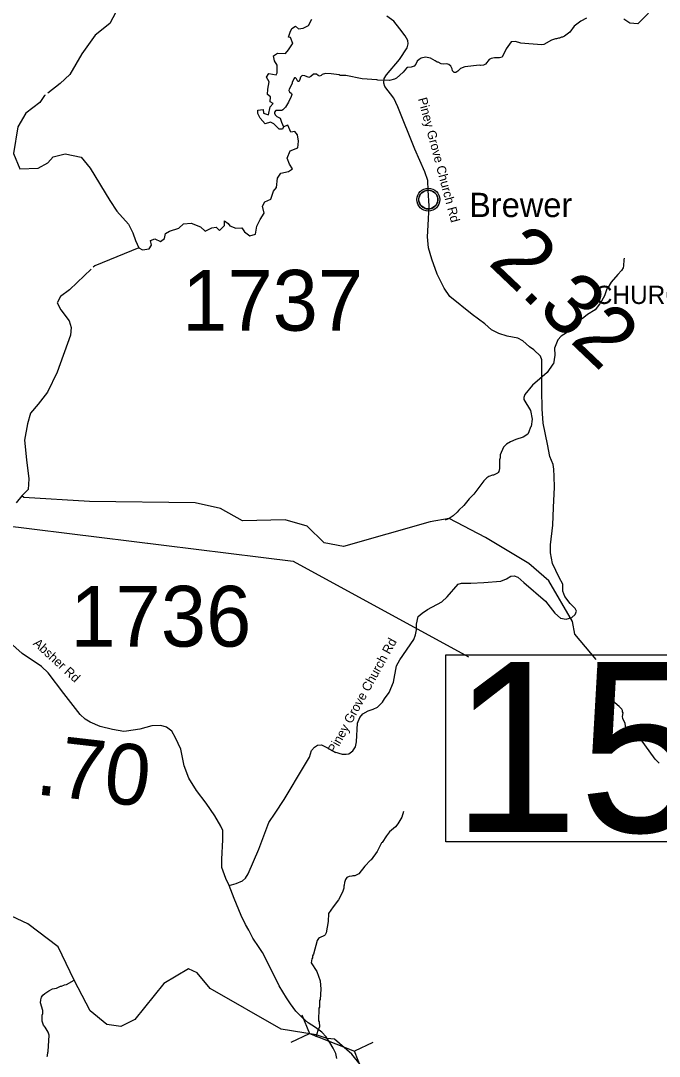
# Model space of a CAD drawing. Extents: x 1248224 to 1454986, y 825081 to 985870.
# Drawn here: x 1379894 to 1385142, y 949582 to 958101 of the extents above; entities that cross this region are included whole.
import ezdxf

# ---------------------------------------------------------------- set-up
doc = ezdxf.new("R2010")
doc.units = 0
for name, color, linetype in [('Exist Civil Demographics Community CELL', 7, 'Continuous'), ('Exist Civil Demographics Community Label', 7, 'Continuous'), ('Exist Cultural Church Label', 7, 'Continuous'), ('Exist Hydrographic Creek Single Shore', 7, 'Continuous'), ('Exist Hydrographic Misc Water Feature', 7, 'Continuous'), ('Exist Hydrographic River Shore', 7, 'Continuous'), ('Exist Road Secondary Mileage Hundredths English Label', 7, 'Continuous'), ('Exist Road Secondary Structure Culvert CELL', 7, 'Continuous'), ('Exist Road Secondary Structure Standard Bridge Number Label', 7, 'Continuous'), ('Exist Road Secondary Type 41 Attributed', 7, 'Continuous'), ('Exist Road Secondary Type 51 Attributed', 7, 'Continuous'), ('Exist Road Secondary Type 51 Label', 7, 'Continuous'), ('Exist Road Secondary Type 51 Number Label', 7, 'Continuous')]:
    doc.layers.add(name, color=color, linetype=linetype)

msp = doc.modelspace()

# ---------------------------------------------------------------- linework, layer by layer
at = {"layer": 'Exist Civil Demographics Community CELL'}
msp.add_lwpolyline([(1383166.7, 956641.8), (1383167.6, 956647.4), (1383169.4, 956653.9), (1383172.3, 956661.1), (1383175.3, 956666.9), (1383178.6, 956672.6), (1383182.4, 956677.7), (1383186.3, 956682.1), (1383190.9, 956686.7), (1383196.4, 956691.3), (1383201.9, 956694.9), (1383206.7, 956697.8), (1383211.8, 956700.3), (1383217.3, 956702.6), (1383222.9, 956704.4), (1383227.2, 956705.5), (1383232.1, 956706.3), (1383236.2, 956707), (1383242.6, 956707.3), (1383247, 956707.2), (1383252.7, 956706.9), (1383257.6, 956706.2), (1383262.5, 956705.2), (1383267.5, 956703.8), (1383272.7, 956701.8), (1383279.3, 956698.9), (1383285.6, 956695.4), (1383290.6, 956691.9), (1383295.8, 956687.9), (1383299.1, 956684.7), (1383303.2, 956680.3), (1383307.1, 956675.6), (1383310.2, 956671.1), (1383313.3, 956666), (1383315.8, 956660.9), (1383317.8, 956655.9), (1383319.4, 956650.9), (1383320.6, 956646.3), (1383321.7, 956640.2), (1383322.4, 956635.5), (1383322.6, 956629.5), (1383322.4, 956623.7), (1383321.9, 956618), (1383320.9, 956612.6), (1383319.3, 956606.4), (1383317.4, 956600.6), (1383315.1, 956595.5), (1383311.9, 956589.5), (1383308.7, 956584.2), (1383305.2, 956579.5), (1383301, 956574.7), (1383295.7, 956569.8), (1383290.7, 956565.7), (1383285.7, 956562.2), (1383281.3, 956559.7), (1383274.5, 956556.5), (1383267.4, 956553.8), (1383261.4, 956552.3), (1383254.8, 956551), (1383250.4, 956550.5), (1383245.9, 956550.3), (1383240.3, 956550.3), (1383236, 956550.7), (1383230.4, 956551.4), (1383224.5, 956552.7), (1383219.9, 956554), (1383214.7, 956555.9), (1383210.1, 956557.9), (1383206.2, 956560.1), (1383199.4, 956564.2), (1383193.8, 956568.5), (1383188.9, 956573), (1383184.5, 956577.8), (1383181.3, 956581.8), (1383178.3, 956585.9), (1383174.2, 956593), (1383172.5, 956596.6), (1383170.8, 956600.6), (1383168.2, 956608.8), (1383166.7, 956615.8), (1383166, 956621), (1383165.6, 956627.3), (1383165.6, 956632), (1383166.1, 956638.5)], close=True, dxfattribs=at)
for centre, radius in [((1383244.3, 956629.4), 94.3), ((1383244, 956629.6), 76.7)]:
    msp.add_circle(centre, radius, dxfattribs=at)
at = {"layer": 'Exist Hydrographic Creek Single Shore'}
for points in [[(1379953, 959670.2), (1379940.1, 959549.2), (1379949.4, 959505), (1380005.6, 959461.2), (1380058.7, 959423.7), (1380124.3, 959367.4), (1380180.6, 959304.9), (1380246.2, 959239.2), (1380280.6, 959182.9), (1380280.6, 959064.1), (1380293.1, 958939), (1380371.2, 958773.3), (1380561.6, 958522.5), (1380605.3, 958453.7), (1380621, 958444.3), (1380708.5, 958309.9), (1380702.2, 958222.3), (1380627.2, 958078.5), (1380505.4, 957981.5), (1380396, 957828.3), (1380299.1, 957659.5), (1380217.9, 957584.4), (1380116.5, 957505.2)], [(1380473.6, 956057.3), (1380358.5, 955946.7), (1380296, 955887.3), (1380221, 955831), (1380192.9, 955781), (1380224.2, 955721.5), (1380292.9, 955630.9), (1380308.5, 955577.7), (1380302.3, 955515.2), (1380192.9, 955208.7), (1380114.8, 955046.1), (1380036.7, 954946.1), (1379974.3, 954872.9), (1379949.3, 954785.4), (1379924.3, 954650.9), (1379943, 954488.3), (1379961.8, 954332), (1379955.5, 954244.4), (1379902.4, 954191.2), (1379857.3, 954135.7)]]:
    msp.add_lwpolyline(points, dxfattribs=at)
at = {"layer": 'Exist Hydrographic Misc Water Feature'}
for points in [[(1385055, 958163.8), (1384964.8, 958074.1), (1384901, 958079.6), (1384849.7, 958113)], [(1380864.9, 956233.1), (1380896.5, 956216.6), (1380949.7, 956222.9), (1380968.4, 956254.2), (1380962.2, 956291.7), (1380996.5, 956307.3), (1381043.4, 956285.4), (1381074.7, 956310.5), (1381084, 956351.1), (1381118.4, 956369.9), (1381193.4, 956394.9), (1381230.9, 956429.3), (1381296.5, 956435.5), (1381371.5, 956404.3), (1381409, 956369.9), (1381465.2, 956398), (1381499.6, 956401.1), (1381527.7, 956376.1), (1381568.4, 956416.8), (1381568.4, 956454.3), (1381599.6, 956432.4), (1381612.1, 956413.6), (1381662.1, 956394.9), (1381712.1, 956398), (1381734, 956363.6), (1381777.7, 956332.3), (1381824.6, 956344.8), (1381833.9, 956410.5), (1381862.1, 956466.8), (1381896.4, 956516.8), (1381880.8, 956576.2), (1381899.6, 956610.6), (1381949.6, 956632.5), (1381971.4, 956698.2), (1381996.4, 956729.5), (1382005.8, 956804.5), (1382030.8, 956845.2), (1382096.4, 956860.8), (1382127.7, 956882.7), (1382102.7, 956920.2), (1382083.9, 956970.2), (1382108.9, 957029.6), (1382171.4, 957054.7), (1382177.7, 957110.9), (1382168.3, 957161), (1382146.4, 957189.1), (1382115.2, 957182.9), (1382090.2, 957242.3), (1382052.6, 957227.6), (1382046.4, 957208.8), (1382018.2, 957208.8), (1381974.5, 957252.6), (1381946.4, 957265.1), (1381902.9, 957253.2), (1381861, 957299.2), (1381844, 957336.1), (1381843, 957365.1), (1381887.9, 957370.1), (1381888.9, 957339.1), (1381930.8, 957326.1), (1381943.8, 957393.1), (1381967.8, 957419), (1381943.3, 957434), (1381946.4, 957474.6), (1381921.4, 957493.4), (1381924.5, 957537.2), (1381937, 957596.6), (1381915.1, 957637.2), (1381933.9, 957665.4), (1381993.3, 957656), (1382002.6, 957671.6), (1382002.6, 957734.2), (1381980.8, 957771.7), (1381971.4, 957812.3), (1382005.8, 957834.2), (1382071.4, 957831.1), (1382096.4, 957862.4), (1382127.6, 957909.3), (1382130.7, 957912.4), (1382112, 957962.4), (1382096.4, 957965.6), (1382108.9, 958006.2), (1382121.4, 958037.5), (1382152.6, 958056.2), (1382177.6, 958034.4), (1382215.1, 958040.6), (1382258.8, 958062.5), (1382287, 958112.5)], [(1384544, 958122.6), (1384497.3, 958097.8), (1384443, 958055.8), (1384406.1, 958006.3), (1384362.3, 957973.1), (1384346.1, 957965.5), (1384338.1, 957965.7), (1384321.9, 957958), (1384313.9, 957958.3), (1384297.7, 957950.7), (1384289.7, 957950.9), (1384257.5, 957939.7), (1384192.6, 957905.4), (1384176.5, 957901.8), (1384071.1, 957909.7), (1384005.3, 957914.9), (1383960.9, 957929.4), (1383925.1, 957928)], [(1383925.1, 957928), (1383885, 957869), (1383852.1, 957801.8), (1383829.9, 957794.3), (1383787.9, 957795.3), (1383759.7, 957790.1), (1383743.5, 957780.5), (1383712.7, 957743.3), (1383696.4, 957733.6), (1383672.4, 957732.3), (1383664.4, 957734.4), (1383544.1, 957721.4), (1383509.7, 957706.2), (1383487.2, 957684.8), (1383469, 957675.3), (1383456.9, 957673.6), (1383443.2, 957688), (1383439.7, 957704.1), (1383428.2, 957726.3), (1383412.5, 957740.7), (1383396.6, 957745.1), (1383372.6, 957743.8), (1383348.6, 957746.3), (1383324.9, 957758.9), (1383316.9, 957759.1), (1383301.2, 957771.5), (1383261.8, 957792.5), (1383222, 957801.5), (1383185.7, 957792.4), (1383167.6, 957782.8), (1383153.1, 957767.1), (1383140.6, 957743.5), (1383128.2, 957727.8), (1383104, 957718.4), (1383073.8, 957715.2), (1383065.7, 957709.3), (1383036.9, 957678.1), (1382981.8, 957627.4), (1382965.6, 957619.8), (1382925.3, 957608.8), (1382829.3, 957611.2), (1382821.4, 957615.4), (1382701.6, 957622.4), (1382566.2, 957649.8), (1382518.3, 957651), (1382510.4, 957655.2), (1382446.6, 957664.8), (1382398.6, 957666), (1382372.4, 957658.7), (1382364.8, 957650.1), (1382350, 957643.2), (1382338, 957650.8), (1382326.4, 957659.8), (1382300.4, 957660.4), (1382277.9, 957640.9), (1382261.7, 957633.3), (1382230.1, 957646.2), (1382208.1, 957648.7), (1382193.8, 957635.1), (1382187.4, 957617.3), (1382183.5, 957602.7), (1382177.4, 957599.8), (1382172, 957601.5), (1382159.5, 957622), (1382153.7, 957630.2), (1382145.3, 957631.1), (1382138.2, 957622.2), (1382124.8, 957592.7), (1382124.6, 957584.8), (1382100.8, 957536.7), (1382098.5, 957526.9), (1382102.9, 957515.3), (1382120.6, 957500.9), (1382122.4, 957492.8), (1382118, 957476.9), (1382094.8, 957429.5), (1382069.9, 957390.2), (1382047.4, 957368.7), (1382039.3, 957362.9), (1381991.2, 957362.1), (1381980.8, 957348.3), (1381980.7, 957340.3), (1381986.3, 957326.2), (1381998, 957313.9), (1382025.7, 957299.2), (1382036.9, 957265), (1382052.6, 957227.6)], [(1380095.5, 957488.8), (1380089.8, 957484.3), (1380052.3, 957428.1), (1379937.1, 957339.5), (1379871.5, 957226.9), (1379834, 957008), (1379887.1, 956882.9), (1380036.8, 956886.7), (1380118.1, 956930.4), (1380161.8, 956980.5), (1380258.7, 957005.5), (1380389.9, 956977.3), (1380464.9, 956886.7), (1380627.4, 956620.9), (1380683.7, 956533.3), (1380780.5, 956427), (1380814.9, 956355.1), (1380836.8, 956292.6), (1380864.9, 956233.1)], [(1380864.9, 956233.1), (1380502.8, 956085.3), (1380490.6, 956073.5)], [(1384854.3, 956148.6), (1384850, 956132.6), (1384848.8, 956084.7), (1384844.5, 956068.8), (1384831.9, 956045), (1384801.1, 956013.8), (1384747.6, 955951.1), (1384718.5, 955903.8), (1384710.3, 955896), (1384690.8, 955836.6), (1384657.3, 955773.3), (1384652.1, 955770.2), (1384616, 955722.4), (1384551.1, 955684), (1384522.5, 955658.7), (1384463.5, 955618.2), (1384379.5, 955534.2), (1384336.8, 955505.3), (1384308, 955476), (1384282.4, 955407.3), (1384283, 955350.6), (1384273.3, 955278.8), (1384268.3, 955276.7), (1384221.6, 955208.1), (1384099, 955103.2), (1384037.2, 955024.7), (1384028.6, 955000.9), (1384030.2, 954984.9), (1384084, 954895.5), (1384098.3, 954823.1), (1384088.8, 954763.3), (1384084, 954757.2), (1384069.7, 954717.5)], [(1384069.7, 954717.5), (1384063.2, 954700), (1384022.7, 954675), (1383962.2, 954656.5), (1383919.8, 954637.5), (1383887.3, 954616.3), (1383862.7, 954592.9), (1383835.2, 954529.7), (1383834.6, 954505.7), (1383830.2, 954489.8), (1383828.4, 954417.8), (1383823.9, 954393.9), (1383817.7, 954384.1), (1383811.5, 954378.2), (1383779.1, 954363), (1383771.1, 954363.2), (1383740.9, 954352), (1383724.6, 954340.3), (1383700, 954316.9), (1383617.3, 954207), (1383580.4, 954168), (1383535.1, 954113), (1383494.1, 954074.1), (1383481.7, 954058.4), (1383449, 954029.1), (1383416.5, 954006), (1383383.7, 953992.1)], [(1384623.5, 952845.1), (1384448.8, 953055), (1384428.4, 953159.9), (1384233.2, 953492), (1384069.2, 953636.5), (1383715.1, 953850.4), (1383416.5, 954006), (1383259.2, 953977.9), (1382546.1, 953775.5), (1382388.1, 953804.9), (1382249.1, 953942.3), (1382067.1, 953995.2), (1381716.1, 953985.9), (1381535.1, 954088), (1381327.1, 954134.8), (1380460, 954145.7), (1379919, 954179.6), (1379902.4, 954191.2)], [(1385142.2, 951994.6), (1385109, 952025.5), (1384987, 952192.5), (1384915.2, 952202.3), (1384911.3, 952208.4), (1384872, 952239.5), (1384862, 952319.6), (1384843, 952360.1), (1384839.3, 952376.2), (1384844.2, 952408.1), (1384840.4, 952416.2), (1384840.6, 952426.3), (1384834.8, 952436.4), (1384811.5, 952460.9), (1384776.1, 952489.8), (1384685.6, 952632.1), (1384662.5, 952672.7), (1384638.3, 952733.1), (1384633.9, 952744.3)], [(1383040.3, 951596.9), (1383025.1, 951549.4), (1382993.9, 951494.1), (1382975.2, 951470.5), (1382926.2, 951427.8), (1382901.5, 951396.4), (1382864.1, 951341.3), (1382858, 951337.4), (1382824.3, 951266.3), (1382774.7, 951199.5), (1382769.1, 951196.8), (1382722.5, 951145.9), (1382671.8, 951084.1), (1382639.4, 951066.9), (1382623.4, 951067.3), (1382615.3, 951063.5), (1382593.3, 951062), (1382575.2, 951052.4), (1382562.7, 951036.7), (1382554.1, 951012.9), (1382553.6, 950988.9), (1382549.4, 950981), (1382549, 950965.1), (1382540.2, 950933.3), (1382506.7, 950870.1), (1382460.8, 950811.7), (1382423.9, 950756.2), (1382422.4, 950692.2), (1382404.1, 950596.7), (1382397.7, 950580.8), (1382391.5, 950574.9), (1382349.1, 950556), (1382341, 950550.2), (1382330.6, 950534.4), (1382299.9, 950423.2), (1382291.5, 950407.4), (1382291.2, 950391.4), (1382287, 950383.5), (1382282.1, 950351.6), (1382328.4, 950278.4), (1382354.5, 950201.9), (1382360.9, 950133.7), (1382354.9, 950049.8), (1382350.7, 950041.9), (1382349.4, 949985.9), (1382345.2, 949978), (1382342.6, 949874.1), (1382346.4, 949866), (1382349.5, 949825.9), (1382336.4, 949795.3), (1382320.4, 949739.4)], [(1380111.2, 949581.6), (1380115.5, 949589.5), (1380116.1, 949613.5), (1380120.3, 949621.3), (1380127.6, 949757.2), (1380120.1, 949781.4), (1380095, 949822.1), (1380081.5, 949838.4), (1380070.2, 949870.7), (1380071.5, 949920.6), (1380075.8, 949934.6), (1380076.4, 949958.6), (1380057.9, 950023), (1380058.4, 950047), (1380065, 950068.9), (1380075.4, 950084.6), (1380091.8, 950100.1), (1380124.3, 950121.4), (1380156.7, 950136.5), (1380188.9, 950143.7), (1380221.3, 950159), (1380229.3, 950158.8), (1380253.5, 950170.2), (1380269.5, 950173.8), (1380334.8, 950208.5)]]:
    msp.add_lwpolyline(points, dxfattribs=at)
at = {"layer": 'Exist Hydrographic River Shore'}
for points in [[(1382412.5, 949728), (1382321.1, 949757.6), (1382034.4, 949805.1), (1381450, 950139.9), (1381345.2, 950268.8), (1381273.3, 950301.8), (1381070.2, 950180.7), (1380833.2, 949885.2), (1380716.4, 949828.3), (1380602.6, 949843.3), (1380464.8, 949957.2), (1380334.8, 950208.5), (1380202.5, 950483.1), (1379953.4, 950672.8), (1379495.2, 950885.6)], [(1382808.8, 949359.7), (1382615.7, 949598.5), (1382472.3, 949722.2), (1382412.5, 949728)]]:
    msp.add_lwpolyline(points, dxfattribs=at)
at = {"layer": 'Exist Road Secondary Structure Culvert CELL'}
for p, q in [((1382204.8, 949923.8), (1382267.2, 949769.3)), ((1382116.4, 949698.6), (1382267.2, 949769.3)), ((1382267.2, 949769.3), (1382636.5, 949624.3)), ((1382787.3, 949695), (1382636.5, 949624.3)), ((1382698.9, 949469.8), (1382636.5, 949624.3))]:
    msp.add_line(p, q, dxfattribs=at)
at = {"layer": 'Exist Road Secondary Structure Standard Bridge Number Label'}
msp.add_lwpolyline([(1379741.7, 953949.8), (1382133.3, 953654.9), (1383574.9, 952868.6)], dxfattribs=at)
msp.add_lwpolyline([(1383387.8, 952883.3), (1387103.7, 952883.3), (1387103.7, 951346.8), (1383387.8, 951346.8)], close=True, dxfattribs=at)
at = {"layer": 'Exist Road Secondary Type 41 Attributed'}
for points in [[(1383823.7, 955528.7), (1383763.3, 955559), (1383708.1, 955607.6), (1383605.7, 955685.1), (1383420, 955832.8), (1383375.4, 955901.1), (1383317.6, 956016.7), (1383274.3, 956140.3), (1383246.9, 956232.7), (1383236.4, 956323.4), (1383241.7, 956419.3), (1383250.9, 956577), (1383242.9, 956703.4), (1383239, 956787.5), (1383215.4, 956857.2), (1383132.6, 957045.1), (1382993.7, 957391.2), (1382960.9, 957462.2), (1382887.3, 957560.7), (1382879.7, 957587.6), (1382882.3, 957625), (1382900.3, 957654.6), (1383007.1, 957780.7), (1383070.1, 957877.3), (1383077.8, 957909.5), (1383075.2, 957937.8), (1383053.4, 957976.4), (1383008.8, 958033.7), (1382961.2, 958096.8), (1382903.3, 958138)], [(1381606.1, 950987), (1381664.9, 951003.4), (1381717.4, 951025.8), (1381741.1, 951046.8), (1381763.4, 951082.3), (1381851.4, 951286), (1381932.7, 951504.8), (1381986.5, 951581), (1382060, 951694), (1382227.7, 951974.4), (1382266.9, 952042.2), (1382285.3, 952097.4), (1382308.9, 952125), (1382333.9, 952142), (1382365.4, 952143.3), (1382403.5, 952126.3), (1382474.4, 952086.8), (1382534.8, 952067.1), (1382570.2, 952067.1), (1382591.2, 952071.1), (1382624.1, 952096), (1382645.1, 952128.9), (1382654.3, 952168.3), (1382662.1, 952323.4), (1382681.3, 952370), (1382706.2, 952400.2), (1382750.9, 952423.9), (1382790.3, 952438.4), (1382827, 952452.8), (1382867.7, 952494.9), (1382883.5, 952522.5), (1382922.9, 952575), (1382957, 952659.1), (1382982, 952794.5), (1383010.8, 952843.8), (1383125, 953010.7), (1383139.5, 953050.1), (1383147.3, 953090.8), (1383146, 953138.1), (1383160.3, 953200.5), (1383193.1, 953228.1), (1383236.4, 953257), (1383354.6, 953321.4), (1383399.2, 953362.1), (1383488.5, 953464.6), (1383516.1, 953473.8), (1383593.6, 953475.1), (1383701.2, 953479.1), (1383839.5, 953491.7), (1383885.5, 953508.8), (1383922.2, 953531.1), (1383949.8, 953533.7), (1383978.7, 953524.5), (1384029.9, 953479.9), (1384208.5, 953326.1), (1384283.3, 953227.5), (1384330.6, 953185.5), (1384376.5, 953177.6), (1384423.8, 953190.8), (1384451.4, 953215.7), (1384463.2, 953243.3), (1384451.4, 953264.3), (1384410.7, 953306.4), (1384364.7, 953365.5), (1384349, 953408.9), (1384349, 953465.4), (1384320.1, 953519.3), (1384263.6, 953636.2), (1384247.5, 953723.7), (1384247.5, 953790.2), (1384268.7, 953949.8), (1384274.1, 954096.1), (1384282, 954263.7), (1384279.4, 954351.4), (1384276.6, 954411.2), (1384270, 954449.3), (1384242.4, 954516.3), (1384224, 954617.5), (1384188.7, 954788.8), (1384180.8, 954907.1), (1384178.2, 955062.2), (1384178.2, 955310.6), (1384165.1, 955342.1), (1384112.5, 955392.1), (1384074.5, 955417), (1384020.6, 955468.3), (1383978.6, 955489.3), (1383892, 955506.4), (1383823.7, 955528.7)]]:
    msp.add_lwpolyline(points, dxfattribs=at)
at = {"layer": 'Exist Road Secondary Type 51 Attributed'}
for points in [[(1381606.1, 950987), (1381581.1, 951045), (1381547.1, 951134), (1381547.1, 951204.2), (1381554.6, 951361.5), (1381554.6, 951439.2), (1381539.7, 951474.4), (1381488.6, 951561.5), (1381418.5, 951663.9), (1381339, 951768.1), (1381274.6, 951870.4), (1381237.5, 951971.7), (1381211, 952108.2), (1381167.4, 952201.1), (1381135.2, 952256), (1381091.7, 952288.2), (1381046.2, 952303.4), (1380972.4, 952299.6), (1380873.9, 952273.1), (1380764.1, 952256), (1380742.9, 952254.4), (1380648.6, 952269.3), (1380548.2, 952295.8), (1380464.9, 952329.9), (1380423.3, 952356.5), (1380384.1, 952393.3), (1380249.7, 952567.7), (1380120.9, 952736.3), (1380066, 952787.5), (1379907.5, 952896.4), (1379615.9, 953154.1)], [(1382412.5, 949728), (1382404.5, 949742.4), (1382369.3, 949780.3), (1382317.9, 949818.3), (1382256.4, 949857.4), (1382210.5, 949897.5), (1382154.1, 949954), (1382110.4, 950012.6), (1382078, 950063.6), (1382018.8, 950161.2), (1381922, 950356.6), (1381881.8, 950434.7), (1381853.3, 950478.1), (1381802.9, 950554.1), (1381769.4, 950620.3), (1381740.3, 950666.9), (1381706.2, 950739.6), (1381649.2, 950880.7), (1381606.1, 950987)], [(1382493.4, 949563.3), (1382483.9, 949604.5), (1382461.6, 949650.1), (1382434.7, 949695.7), (1382412.5, 949728)]]:
    msp.add_lwpolyline(points, dxfattribs=at)

# ---------------------------------------------------------------- texts
at = {"layer": 'Exist Civil Demographics Community Label'}
msp.add_text('Brewer', height=200, dxfattribs=at).set_placement((1383579.8, 956485.3))
at = {"layer": 'Exist Cultural Church Label'}
msp.add_text('CHURCH IN THE WILDWOOD', height=150, dxfattribs=at).set_placement((1384612.3, 955770.6))
at = {"layer": 'Exist Road Secondary Mileage Hundredths English Label'}
for s, rotation, p in [('2.32', 316.40749, (1383726.6, 956103)), ('.70', 353.44774, (1380007, 951738.6))]:
    msp.add_text(s, height=500, rotation=rotation, dxfattribs=at).set_placement(p)
at = {"layer": 'Exist Road Secondary Structure Standard Bridge Number Label'}
msp.add_text('159', height=1400, dxfattribs=at).set_placement((1383438, 951425.9))
at = {"layer": 'Exist Road Secondary Type 51 Label'}
for s, rotation, p in [('Piney Grove Church Rd', 284.96631, (1383158.5, 957458.2)), ('Piney Grove Church Rd', 61.23095, (1382477.6, 952067.8)), ('Absher Rd', 317.48744, (1379991.1, 952971.6))]:
    msp.add_text(s, height=75, rotation=rotation, dxfattribs=at).set_placement(p)
at = {"layer": 'Exist Road Secondary Type 51 Number Label'}
for s, p in [('1737', (1381220.9, 955550.8)), ('1736', (1380302.1, 952952.1))]:
    msp.add_text(s, height=500, dxfattribs=at).set_placement(p)

doc.saveas('drawing.dxf')
